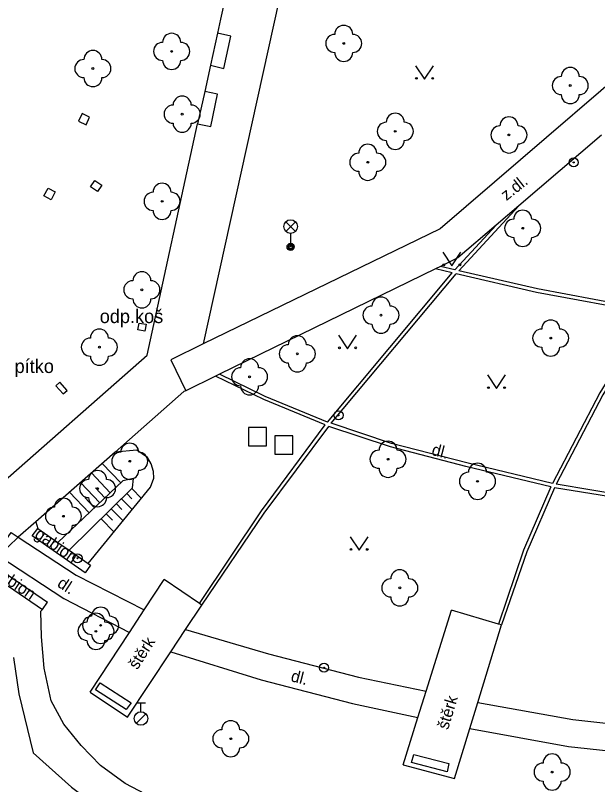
# Model space of a CAD drawing. Extents: x -596229 to -595156, y -1161237 to -1159376.
# Drawn here: x -595840.28 to -595808.07, y -1160309.41 to -1160266.89 of the extents above; entities that cross this region are included whole.
import ezdxf

# ---------------------------------------------------------------- set-up
doc = ezdxf.new("R2010")
doc.units = 0
for name, color, linetype in [('Level 22', 7, 'Continuous'), ('Level 25', 7, 'Continuous'), ('Level 26', 7, 'Continuous'), ('Level 28', 7, 'Continuous'), ('Level 33', 7, 'Continuous'), ('Level 36', 7, 'Continuous'), ('TM - chodniky - VP', 7, 'Continuous'), ('TM - dolni hrana svahu', 7, 'Continuous'), ('TM - horni hrana svahu', 7, 'Continuous'), ('TM - lavicka', 7, 'Continuous'), ('TM - popis povrchu', 7, 'Continuous'), ('TM - poznamka', 7, 'Continuous'), ('TM - rozhrani mezi zpev. plochami mezi sebou - VP', 7, 'Continuous'), ('TM - rozhrani ploch obecne - VP', 7, 'Continuous'), ('TM - srafovani', 7, 'Continuous'), ('TM - zed operna - VP', 7, 'Continuous')]:
    doc.layers.add(name, color=color, linetype=linetype)

msp = doc.modelspace()

# ---------------------------------------------------------------- linework, layer by layer
at = {"layer": 'Level 22'}
for centre in [(-595822.11, -1160268.44), (-595831.63, -1160268.88), (-595835.99, -1160269.83), (-595809.58, -1160270.77), (-595831.05, -1160272.35), (-595819.26, -1160273.3), (-595812.97, -1160273.5), (-595820.78, -1160275.01), (-595832.16, -1160277.17), (-595812.21, -1160278.66), (-595833.28, -1160282.06), (-595820.05, -1160283.46), (-595810.66, -1160284.73), (-595835.63, -1160285.23), (-595824.68, -1160285.6), (-595827.32, -1160286.87), (-595833.95, -1160291.54), (-595819.66, -1160291.43), (-595814.71, -1160292.65), (-595835.73, -1160293.05), (-595837.62, -1160294.58), (-595819.01, -1160298.54), (-595835.82, -1160300.94), (-595835.56, -1160300.61), (-595828.36, -1160306.88), (-595810.58, -1160308.72)]:
    msp.add_circle(centre, 0.05, dxfattribs=at)
for centre, start, end in [((-595822.11, -1160267.94), 0, 180), ((-595831.63, -1160268.38), 0, 180), ((-595822.61, -1160268.44), 90, 270), ((-595821.61, -1160268.44), 270, 90), ((-595832.13, -1160268.88), 90, 270), ((-595831.13, -1160268.88), 270, 90), ((-595835.99, -1160269.33), 0, 180), ((-595822.11, -1160268.94), 180, 0), ((-595836.49, -1160269.83), 90, 270), ((-595835.49, -1160269.83), 270, 90), ((-595831.63, -1160269.38), 180, 0), ((-595809.58, -1160270.27), 0, 180), ((-595810.08, -1160270.77), 90, 270), ((-595809.08, -1160270.77), 270, 90), ((-595835.99, -1160270.33), 180, 0), ((-595831.05, -1160271.85), 0, 180), ((-595809.58, -1160271.27), 180, 0), ((-595831.55, -1160272.35), 90, 270), ((-595830.55, -1160272.35), 270, 90), ((-595819.26, -1160272.8), 0, 180), ((-595819.76, -1160273.3), 90, 270), ((-595818.76, -1160273.3), 270, 90), ((-595812.97, -1160273), 0, 180), ((-595831.05, -1160272.85), 180, 0), ((-595813.47, -1160273.5), 90, 270), ((-595812.47, -1160273.5), 270, 90), ((-595820.78, -1160274.51), 0, 180), ((-595819.26, -1160273.8), 180, 0), ((-595812.97, -1160274), 180, 0), ((-595821.28, -1160275.01), 90, 270), ((-595820.28, -1160275.01), 270, 90), ((-595820.78, -1160275.51), 180, 0), ((-595832.16, -1160276.67), 0, 180), ((-595832.66, -1160277.17), 90, 270), ((-595831.66, -1160277.17), 270, 90), ((-595832.16, -1160277.67), 180, 0), ((-595812.21, -1160278.16), 0, 180), ((-595812.71, -1160278.66), 90, 270), ((-595811.71, -1160278.66), 270, 90), ((-595812.21, -1160279.16), 180, 0), ((-595833.28, -1160281.56), 0, 180), ((-595833.78, -1160282.06), 90, 270), ((-595832.78, -1160282.06), 270, 90), ((-595833.28, -1160282.56), 180, 0), ((-595820.05, -1160282.96), 0, 180), ((-595820.55, -1160283.46), 90, 270), ((-595819.55, -1160283.46), 270, 90), ((-595810.66, -1160284.23), 0, 180), ((-595835.63, -1160284.73), 0, 180), ((-595820.05, -1160283.96), 180, 0), ((-595811.16, -1160284.73), 90, 270), ((-595810.16, -1160284.73), 270, 90), ((-595836.13, -1160285.23), 90, 270), ((-595835.13, -1160285.23), 270, 90), ((-595824.68, -1160285.1), 0, 180), ((-595825.18, -1160285.6), 90, 270), ((-595824.18, -1160285.6), 270, 90), ((-595810.66, -1160285.23), 180, 0), ((-595835.63, -1160285.73), 180, 0), ((-595827.32, -1160286.37), 0, 180), ((-595827.82, -1160286.87), 90, 270), ((-595826.82, -1160286.87), 270, 90), ((-595824.68, -1160286.1), 180, 0), ((-595827.32, -1160287.37), 180, 0), ((-595833.95, -1160291.04), 0, 180), ((-595819.66, -1160290.93), 0, 180), ((-595834.45, -1160291.54), 90, 270), ((-595833.45, -1160291.54), 270, 90), ((-595820.16, -1160291.43), 90, 270), ((-595819.16, -1160291.43), 270, 90), ((-595819.66, -1160291.93), 180, 0), ((-595814.71, -1160292.15), 0, 180), ((-595835.73, -1160292.55), 0, 180), ((-595833.95, -1160292.04), 180, 0), ((-595815.21, -1160292.65), 90, 270), ((-595814.21, -1160292.65), 270, 90), ((-595836.23, -1160293.05), 90, 270), ((-595835.23, -1160293.05), 270, 90), ((-595814.71, -1160293.15), 180, 0), ((-595837.62, -1160294.08), 0, 180), ((-595835.73, -1160293.55), 180, 0), ((-595838.12, -1160294.58), 90, 270), ((-595837.12, -1160294.58), 270, 90), ((-595837.62, -1160295.08), 180, 0), ((-595819.01, -1160298.04), 0, 180), ((-595819.51, -1160298.54), 90, 270), ((-595818.51, -1160298.54), 270, 90), ((-595819.01, -1160299.04), 180, 0), ((-595835.56, -1160300.11), 0, 180), ((-595835.82, -1160300.44), 0, 180), ((-595836.32, -1160300.94), 90, 270), ((-595836.06, -1160300.61), 90, 270), ((-595835.32, -1160300.94), 270, 90), ((-595835.06, -1160300.61), 270, 90), ((-595835.56, -1160301.11), 180, 0), ((-595835.82, -1160301.44), 180, 0), ((-595828.36, -1160306.38), 0, 180), ((-595828.86, -1160306.88), 90, 270), ((-595827.86, -1160306.88), 270, 90), ((-595828.36, -1160307.38), 180, 0), ((-595810.58, -1160308.22), 0, 180), ((-595811.08, -1160308.72), 90, 270), ((-595810.08, -1160308.72), 270, 90), ((-595810.58, -1160309.22), 180, 0)]:
    msp.add_arc(centre, 0.5, start, end, dxfattribs=at)
at = {"layer": 'Level 25'}
for centre, radius in [((-595809.39, -1160275.02), 0.25), ((-595809.39, -1160275.02), 0.0303), ((-595822.4, -1160289), 0.25), ((-595822.4, -1160289), 0.0303), ((-595836.84, -1160296.9), 0.25), ((-595836.84, -1160296.9), 0.0303), ((-595823.2, -1160302.95), 0.25), ((-595823.2, -1160302.95), 0.0303)]:
    msp.add_circle(centre, radius, dxfattribs=at)
at = {"layer": 'Level 26'}
for points in [[(-595827.38, -1160290.68), (-595826.38, -1160290.68), (-595826.38, -1160289.68), (-595827.38, -1160289.68)], [(-595825.93, -1160291.14), (-595824.93, -1160291.14), (-595824.93, -1160290.14), (-595825.93, -1160290.14)]]:
    msp.add_lwpolyline(points, close=True, dxfattribs=at)
at = {"layer": 'Level 28'}
for p, q in [((-595833.58, -1160304.885), (-595833.08, -1160304.885)), ((-595833.33, -1160305.385), (-595833.33, -1160304.885)), ((-595833.588, -1160306.032), (-595833.058, -1160305.502))]:
    msp.add_line(p, q, dxfattribs=at)
msp.add_circle((-595833.33, -1160305.76), 0.375, dxfattribs=at)
at = {"layer": 'Level 33'}
for p, q in [((-595825.315, -1160278.83), (-595824.785, -1160278.3)), ((-595825.315, -1160278.3), (-595824.785, -1160278.83)), ((-595825.05, -1160278.94), (-595825.05, -1160279.69))]:
    msp.add_line(p, q, dxfattribs=at)
for centre, radius in [((-595825.05, -1160278.565), 0.375), ((-595825.05, -1160279.69), 0.2), ((-595825.05, -1160279.69), 0.145), ((-595825.05, -1160279.69), 0.0876)]:
    msp.add_circle(centre, radius, dxfattribs=at)
at = {"layer": 'Level 36'}
for points in [[(-595818.14, -1160269.67), (-595817.64, -1160270.42), (-595817.14, -1160269.67)], [(-595816.63, -1160279.98), (-595816.13, -1160280.73), (-595815.63, -1160279.98)], [(-595822.4, -1160284.57), (-595821.9, -1160285.32), (-595821.4, -1160284.57)], [(-595814.16, -1160286.77), (-595813.66, -1160287.52), (-595813.16, -1160286.77)], [(-595821.76, -1160295.71), (-595821.26, -1160296.46), (-595820.76, -1160295.71)]]:
    msp.add_lwpolyline(points, dxfattribs=at)
for centre in [(-595818.09, -1160270.37), (-595817.191, -1160270.37), (-595816.58, -1160280.68), (-595815.681, -1160280.68), (-595822.35, -1160285.27), (-595821.451, -1160285.27), (-595814.11, -1160287.47), (-595813.211, -1160287.47), (-595821.71, -1160296.41), (-595820.811, -1160296.41)]:
    msp.add_circle(centre, 0.05, dxfattribs=at)
at = {"layer": 'TM - chodniky - VP'}
for points in [[(-595827.97, -1160262.79), (-595828.92, -1160267.09), (-595829.09, -1160267.87)], [(-595825.1, -1160263.33), (-595829.88, -1160285.04)], [(-595802, -1160266), (-595816.78, -1160278.69), (-595829.88, -1160285.04)], [(-595829.09, -1160267.87), (-595829.49, -1160269.65)], [(-595829.49, -1160269.65), (-595829.8, -1160271.09)], [(-595829.8, -1160271.09), (-595830.2, -1160272.88)], [(-595842.54, -1160294.04), (-595842.22, -1160293.79), (-595841.47, -1160293.12), (-595832.99, -1160285.67), (-595830.2, -1160272.88)], [(-595807.85, -1160273.51), (-595812.42, -1160277.42)], [(-595812.42, -1160277.42), (-595813.67, -1160278.48)], [(-595813.67, -1160278.48), (-595815.8, -1160280.3), (-595816.76, -1160280.77)], [(-595817.03, -1160280.9), (-595828.98, -1160286.73)], [(-595816.76, -1160280.77), (-595817.03, -1160280.9)], [(-595829.21, -1160286.84), (-595830.85, -1160287.64)], [(-595828.98, -1160286.73), (-595829.21, -1160286.84)], [(-595830.85, -1160287.64), (-595830.95, -1160287.69), (-595834.76, -1160291.03)], [(-595834.76, -1160291.03), (-595839.15, -1160294.88)], [(-595839.15, -1160294.88), (-595840.13, -1160295.74)], [(-595840.13, -1160295.74), (-595836.92, -1160297.83), (-595833.15, -1160299.76)], [(-595841.22, -1160296.76), (-595837.6, -1160299.12), (-595833.97, -1160301.01)], [(-595830.86, -1160300.84), (-595826.28, -1160302.19), (-595821.29, -1160303.48), (-595817.55, -1160304.25)], [(-595831.68, -1160302.08), (-595826.68, -1160303.63), (-595821.62, -1160304.93), (-595818.01, -1160305.7)], [(-595814.7, -1160304.88), (-595809.43, -1160305.82), (-595805.12, -1160306.3), (-595800.91, -1160306.46), (-595797.57, -1160306.31)], [(-595815.14, -1160306.31), (-595809.67, -1160307.31), (-595805.22, -1160307.79), (-595800.94, -1160307.94), (-595797.52, -1160307.8)]]:
    msp.add_lwpolyline(points, dxfattribs=at)
at = {"layer": 'TM - dolni hrana svahu'}
for points in [[(-595836.25, -1160297.2), (-595832.8, -1160292.98), (-595832.62, -1160292.47), (-595832.63, -1160292.1), (-595832.76, -1160291.68), (-595832.97, -1160291.34), (-595833.56, -1160290.92), (-595834.76, -1160291.03)], [(-595839.15, -1160294.88), (-595839.04, -1160295.26)], [(-595811.06, -1160319.3), (-595806.48, -1160319.11), (-595807.39, -1160316.27), (-595809.63, -1160314.62), (-595813.13, -1160313.89), (-595819.74, -1160310.2), (-595820.9, -1160309.94), (-595822.5, -1160309.96), (-595823.54, -1160310.23), (-595824.62, -1160310.82), (-595825.49, -1160311.47), (-595827.7, -1160311.5), (-595829.28, -1160311.25), (-595831.19, -1160310.76), (-595832.69, -1160310.15), (-595834.21, -1160309.35), (-595835.56, -1160308.36), (-595836.63, -1160307.26), (-595837.6, -1160306.08), (-595838.3, -1160304.78), (-595838.69, -1160302.97), (-595838.83, -1160301.24), (-595838.86, -1160299.83), (-595838.77, -1160299.73)]]:
    msp.add_lwpolyline(points, dxfattribs=at)
at = {"layer": 'TM - horni hrana svahu'}
for points in [[(-595837.3, -1160296.46), (-595833.8, -1160293.01), (-595833.74, -1160292.5), (-595834.33, -1160292.62), (-595837.92, -1160296.03)], [(-595840.39, -1160302.39), (-595840.08, -1160304.39), (-595839.29, -1160307.66), (-595837.17, -1160309.55), (-595835.49, -1160310.8), (-595833.26, -1160312.17), (-595831.53, -1160312.7), (-595829.47, -1160313.09), (-595827.58, -1160313.35), (-595825.46, -1160313.36), (-595820.9, -1160312.44), (-595819.67, -1160312.83), (-595813.87, -1160316), (-595809.88, -1160316.89), (-595809.51, -1160317.36), (-595810.35, -1160317.69), (-595814.62, -1160316.83), (-595821.79, -1160315.73), (-595829.82, -1160314.09), (-595838.56, -1160311.83), (-595847.13, -1160310.11)]]:
    msp.add_lwpolyline(points, dxfattribs=at)
at = {"layer": 'TM - lavicka'}
for points in [[(-595829.49, -1160269.65), (-595828.74, -1160269.83), (-595828.35, -1160268.03)], [(-595828.35, -1160268.03), (-595829.09, -1160267.87)], [(-595829.1, -1160271.24), (-595829.8, -1160271.09)], [(-595830.2, -1160272.88), (-595829.46, -1160273.03), (-595829.1, -1160271.24)], [(-595836.17, -1160272.52), (-595836.59, -1160272.32), (-595836.79, -1160272.73), (-595836.37, -1160272.94), (-595836.17, -1160272.52)], [(-595835.88, -1160276.01), (-595835.49, -1160276.28), (-595835.73, -1160276.63), (-595836.12, -1160276.36), (-595835.88, -1160276.01)], [(-595838.47, -1160276.44), (-595838.07, -1160276.65), (-595838.3, -1160277.08), (-595838.7, -1160276.87), (-595838.47, -1160276.44)], [(-595833.87, -1160304.89), (-595834.14, -1160305.26), (-595835.84, -1160304.18), (-595835.59, -1160303.79), (-595833.87, -1160304.89)], [(-595818.36, -1160308.2), (-595818.24, -1160307.75), (-595816.29, -1160308.25), (-595816.39, -1160308.7), (-595818.36, -1160308.2)]]:
    msp.add_lwpolyline(points, dxfattribs=at)
at = {"layer": 'TM - rozhrani mezi zpev. plochami mezi sebou - VP'}
for points in [[(-595829.88, -1160285.04), (-595831.67, -1160285.94), (-595830.85, -1160287.64)], [(-595841.22, -1160296.76), (-595841.38, -1160296.69), (-595840.51, -1160295.47), (-595840.13, -1160295.74)], [(-595841.22, -1160296.76), (-595840.13, -1160295.74)]]:
    msp.add_lwpolyline(points, dxfattribs=at)
at = {"layer": 'TM - rozhrani ploch obecne - VP'}
for points in [[(-595815.74, -1160281.01), (-595812.42, -1160277.42)], [(-595815.96, -1160280.96), (-595813.67, -1160278.48)], [(-595816.11, -1160281.13), (-595817.03, -1160280.9)], [(-595815.96, -1160280.96), (-595816.76, -1160280.77)], [(-595823.01, -1160289.37), (-595816.11, -1160281.13)], [(-595822.81, -1160289.44), (-595815.89, -1160281.18)], [(-595805.24, -1160283.36), (-595811.44, -1160282.21), (-595815.89, -1160281.18)], [(-595805.13, -1160283.18), (-595811.4, -1160282.01), (-595815.74, -1160281.01)], [(-595805.24, -1160283.36), (-595807.95, -1160287.76), (-595810.56, -1160292.77)], [(-595805.03, -1160283.4), (-595807.77, -1160287.86), (-595810.36, -1160292.81)], [(-595833.05, -1160283.96), (-595833.12, -1160284.35), (-595833.5, -1160284.28), (-595833.43, -1160283.9), (-595833.05, -1160283.96)], [(-595823.14, -1160289.53), (-595826.53, -1160288.13), (-595829.21, -1160286.84)], [(-595823.01, -1160289.37), (-595826.45, -1160287.95), (-595828.98, -1160286.73)], [(-595837.64, -1160287.81), (-595837.42, -1160287.62), (-595837.82, -1160287.17), (-595838.04, -1160287.37), (-595837.64, -1160287.81)], [(-595830.1, -1160299.4), (-595826.67, -1160294.28), (-595823.14, -1160289.53)], [(-595829.96, -1160299.49), (-595826.51, -1160294.4), (-595822.94, -1160289.61)], [(-595810.65, -1160292.96), (-595815.35, -1160291.83), (-595819.52, -1160290.75), (-595822.94, -1160289.61)], [(-595810.56, -1160292.77), (-595815.31, -1160291.63), (-595819.46, -1160290.55), (-595822.81, -1160289.44)], [(-595794.24, -1160294.6), (-595801.62, -1160294.02), (-595806.41, -1160293.46), (-595810.36, -1160292.81)], [(-595810.65, -1160292.96), (-595812.16, -1160296.46), (-595813.55, -1160300.54)], [(-595810.45, -1160293), (-595811.98, -1160296.54), (-595813.39, -1160300.59)], [(-595794.27, -1160294.8), (-595801.64, -1160294.22), (-595806.43, -1160293.66), (-595810.45, -1160293)], [(-595833.15, -1160299.76), (-595832.04, -1160298.07)], [(-595830.1, -1160299.4), (-595832.04, -1160298.07)], [(-595830.86, -1160300.84), (-595829.96, -1160299.49)], [(-595829.96, -1160299.49), (-595830.1, -1160299.4)], [(-595833.97, -1160301.01), (-595833.15, -1160299.76)], [(-595817.55, -1160304.25), (-595816.15, -1160299.78)], [(-595813.55, -1160300.54), (-595816.15, -1160299.78)], [(-595831.68, -1160302.08), (-595830.86, -1160300.84)], [(-595814.7, -1160304.88), (-595813.39, -1160300.59)], [(-595813.39, -1160300.59), (-595813.55, -1160300.54)], [(-595836.14, -1160304.31), (-595833.97, -1160301.01)], [(-595836.14, -1160304.31), (-595834.07, -1160305.68), (-595831.68, -1160302.08)], [(-595818.01, -1160305.7), (-595817.55, -1160304.25)], [(-595815.14, -1160306.31), (-595814.7, -1160304.88)], [(-595818.83, -1160308.32), (-595818.01, -1160305.7)], [(-595818.83, -1160308.32), (-595815.98, -1160309.07), (-595815.14, -1160306.31)]]:
    msp.add_lwpolyline(points, dxfattribs=at)
at = {"layer": 'TM - srafovani'}
for points in [[(-595835.47, -1160291.66), (-595834.45, -1160292.73)], [(-595836.07, -1160292.18), (-595835.03, -1160293.28)], [(-595836.68, -1160292.71), (-595835.61, -1160293.83)], [(-595837.28, -1160293.24), (-595836.19, -1160294.39)], [(-595835.85, -1160293), (-595835.32, -1160293.56)], [(-595833.84, -1160293.04), (-595833.3, -1160293.59)], [(-595836.44, -1160293.54), (-595835.9, -1160294.11)], [(-595834.4, -1160293.61), (-595833.81, -1160294.21)], [(-595834.12, -1160293.32), (-595833.84, -1160293.61)], [(-595834.69, -1160293.89), (-595834.38, -1160294.21)], [(-595834.91, -1160294.8), (-595835.26, -1160294.45)], [(-595834.32, -1160294.83), (-595834.98, -1160294.17)], [(-595834.82, -1160295.46), (-595835.54, -1160294.73)]]:
    msp.add_lwpolyline(points, dxfattribs=at)
at = {"layer": 'TM - zed operna - VP'}
for points in [[(-595836.25, -1160297.2), (-595836.13, -1160297.28), (-595836.42, -1160297.7), (-595839.34, -1160295.67), (-595839.04, -1160295.26)], [(-595839.04, -1160295.26), (-595837.92, -1160296.03)], [(-595837.92, -1160296.03), (-595837.3, -1160296.46)], [(-595837.3, -1160296.46), (-595836.25, -1160297.2)], [(-595841.68, -1160297.76), (-595841.4, -1160297.35), (-595838.5, -1160299.32)], [(-595841.68, -1160297.76), (-595838.77, -1160299.73)], [(-595838.77, -1160299.73), (-595838.5, -1160299.32)]]:
    msp.add_lwpolyline(points, dxfattribs=at)

# ---------------------------------------------------------------- texts
at = {"layer": 'TM - popis povrchu'}
for s, rotation, p in [('z.dl.', 38.36, (-595813.11, -1160277.16)), ('dl.', 345.45, (-595817.29, -1160291.18)), ('dl.', 326.9, (-595838.01, -1160298.43)), ('štěrk', 57.42, (-595833.53, -1160303.1)), ('dl.', 345.59, (-595825.08, -1160303.69)), ('štěrk', 73.09, (-595816.34, -1160306.41))]:
    msp.add_text(s, height=0.65, rotation=rotation, dxfattribs=at).set_placement(p)
at = {"layer": 'TM - poznamka'}
for s, p in [('odp.koš', (-595835.61, -1160283.9)), ('pítko', (-595840.32, -1160286.66))]:
    msp.add_text(s, height=0.75, dxfattribs=at).set_placement(p)
for rotation, p in [(325, (-595839.26, -1160295.7)), (326, (-595841.59, -1160297.77))]:
    msp.add_text('gabion', height=0.65, rotation=rotation, dxfattribs=at).set_placement(p)

doc.saveas('drawing.dxf')
